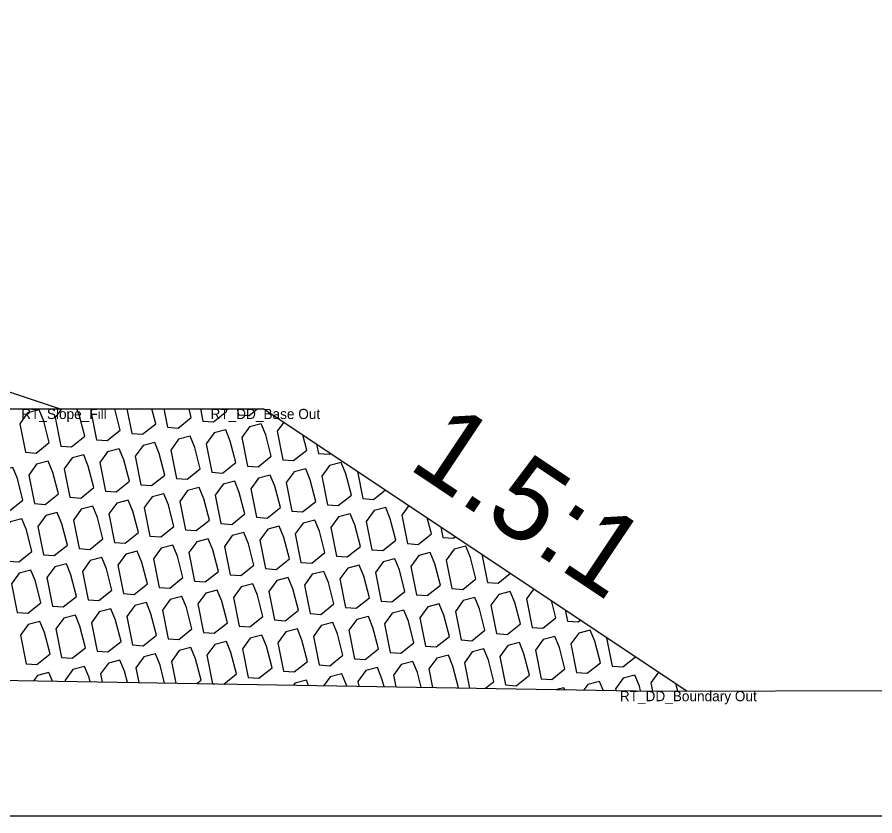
# Model space of a CAD drawing. Extents: x -26 to 203, y -10 to 20020.
# Drawn here: x 131.13 to 139.55, y 17500 to 17507.85 of the extents above; entities that cross this region are included whole.
import ezdxf

# ---------------------------------------------------------------- set-up
doc = ezdxf.new("R2010")
doc.units = 0
for name, color, linetype in [('Default', 7, 'Continuous'), ('Exist Cross Section Cell', 7, 'Continuous'), ('Exist XS Ground Line', 7, 'Continuous'), ('Old_Level_1', 7, 'Continuous'), ('Prop CMT Rip Rap Class II', 7, 'Continuous'), ('Prop CMT Slope Grass', 7, 'Continuous'), ('Prop XS Side Slope Text', 7, 'Continuous')]:
    doc.layers.add(name, color=color, linetype=linetype)

msp = doc.modelspace()

# ---------------------------------------------------------------- linework, layer by layer
at = {"layer": 'Exist Cross Section Cell'}
msp.add_line((100, 17500), (200, 17500), dxfattribs=at)
at = {"layer": 'Exist XS Ground Line'}
for p, q in [((128.2219, 17501.3773), (137.4014, 17501.2258)), ((137.4014, 17501.2258), (140.7143, 17501.2358))]:
    msp.add_line(p, q, dxfattribs=at)
at = {"layer": 'Old_Level_1'}
for p, q in [((132.2076, 17504), (132.2557, 17503.7577)), ((132.5684, 17504), (132.6043, 17503.8192)), ((132.9292, 17504), (132.9529, 17503.8806)), ((133.29, 17504), (133.3015, 17503.9421)), ((134.0691, 17503.6541), (134.0876, 17503.561)), ((134.472, 17503.3855), (134.5251, 17503.1184)), ((135.2908, 17502.8396), (135.3111, 17502.7372)), ((135.6937, 17502.571), (135.7486, 17502.2946)), ((136.5125, 17502.0251), (136.5347, 17501.9135)), ((133.0487, 17501.2988), (133.0701, 17501.2973)), ((137.6179, 17501.2264), (137.5986, 17501.301))]:
    msp.add_line(p, q, dxfattribs=at)
for points in [[(131.2099, 17503.5733), (131.3152, 17503.5657), (131.4447, 17503.6689), (131.3903, 17503.8794), (131.3451, 17503.9891), (131.2314, 17503.9597), (131.1543, 17503.8533)], [(133.3904, 17503.438), (133.4956, 17503.4304), (133.6252, 17503.5336), (133.5707, 17503.7442), (133.5256, 17503.8539), (133.4118, 17503.8245), (133.3348, 17503.718)], [(132.6932, 17503.3151), (132.7985, 17503.3075), (132.928, 17503.4107), (132.8735, 17503.6212), (132.8284, 17503.7309), (132.7146, 17503.7015), (132.6376, 17503.5951)], [(133.0418, 17503.3766), (133.1471, 17503.3689), (133.2766, 17503.4721), (133.2221, 17503.6827), (133.177, 17503.7924), (133.0632, 17503.763), (132.9862, 17503.6566)], [(132.3446, 17503.2536), (132.4499, 17503.246), (132.5794, 17503.3492), (132.525, 17503.5598), (132.4798, 17503.6695), (132.366, 17503.6401), (132.289, 17503.5336)], [(131.996, 17503.1922), (132.1013, 17503.1845), (132.2308, 17503.2877), (132.1764, 17503.4983), (132.1312, 17503.608), (132.0175, 17503.5786), (131.9404, 17503.4722)], [(131.2988, 17503.0692), (131.4041, 17503.0616), (131.5336, 17503.1648), (131.4792, 17503.3754), (131.434, 17503.4851), (131.3203, 17503.4557), (131.2432, 17503.3492)], [(131.6474, 17503.1307), (131.7527, 17503.1231), (131.8822, 17503.2263), (131.8278, 17503.4368), (131.7826, 17503.5465), (131.6689, 17503.5171), (131.5918, 17503.4107)], [(134.1765, 17503.0569), (134.2817, 17503.0493), (134.4113, 17503.1525), (134.3568, 17503.363), (134.3117, 17503.4727), (134.1979, 17503.4433), (134.1208, 17503.3369)], [(130.9502, 17503.0078), (131.0555, 17503.0001), (131.185, 17503.1033), (131.1306, 17503.3139), (131.0854, 17503.4236), (130.9717, 17503.3942), (130.8946, 17503.2878)], [(133.8279, 17502.9954), (133.9331, 17502.9878), (134.0627, 17503.091), (134.0082, 17503.3016), (133.9631, 17503.4113), (133.8493, 17503.3819), (133.7723, 17503.2754)], [(133.4793, 17502.934), (133.5845, 17502.9263), (133.7141, 17503.0295), (133.6596, 17503.2401), (133.6145, 17503.3498), (133.5007, 17503.3204), (133.4237, 17503.214)], [(132.7821, 17502.811), (132.8873, 17502.8034), (133.0169, 17502.9066), (132.9624, 17503.1172), (132.9173, 17503.2269), (132.8035, 17503.1975), (132.7265, 17503.091)], [(133.1307, 17502.8725), (133.2359, 17502.8649), (133.3655, 17502.9681), (133.311, 17503.1786), (133.2659, 17503.2883), (133.1521, 17503.2589), (133.0751, 17503.1525)], [(132.4335, 17502.7496), (132.5387, 17502.7419), (132.6683, 17502.8451), (132.6138, 17503.0557), (132.5687, 17503.1654), (132.4549, 17503.136), (132.3779, 17503.0296)], [(132.0849, 17502.6881), (132.1901, 17502.6805), (132.3197, 17502.7837), (132.2652, 17502.9942), (132.2201, 17503.1039), (132.1063, 17503.0745), (132.0293, 17502.9681)], [(131.3877, 17502.5652), (131.493, 17502.5575), (131.6225, 17502.6607), (131.568, 17502.8713), (131.5229, 17502.981), (131.4091, 17502.9516), (131.3321, 17502.8452)], [(131.7363, 17502.6266), (131.8415, 17502.619), (131.9711, 17502.7222), (131.9166, 17502.9328), (131.8715, 17503.0425), (131.7577, 17503.0131), (131.6807, 17502.9066)], [(134.2653, 17502.5528), (134.3706, 17502.5452), (134.5001, 17502.6484), (134.4457, 17502.859), (134.4006, 17502.9687), (134.2868, 17502.9393), (134.2097, 17502.8328)], [(134.6139, 17502.6143), (134.7192, 17502.6067), (134.8487, 17502.7099), (134.7943, 17502.9204), (134.7491, 17503.0301), (134.6354, 17503.0007), (134.5583, 17502.8943)], [(131.0391, 17502.5037), (131.1444, 17502.4961), (131.2739, 17502.5993), (131.2194, 17502.8098), (131.1743, 17502.9195), (131.0605, 17502.8901), (130.9835, 17502.7837)], [(133.9167, 17502.4914), (134.022, 17502.4837), (134.1515, 17502.5869), (134.0971, 17502.7975), (134.052, 17502.9072), (133.9382, 17502.8778), (133.8611, 17502.7714)], [(133.5681, 17502.4299), (133.6734, 17502.4223), (133.8029, 17502.5255), (133.7485, 17502.736), (133.7034, 17502.8457), (133.5896, 17502.8163), (133.5125, 17502.7099)], [(132.871, 17502.307), (132.9762, 17502.2993), (133.1058, 17502.4025), (133.0513, 17502.6131), (133.0062, 17502.7228), (132.8924, 17502.6934), (132.8153, 17502.587)], [(133.2195, 17502.3684), (133.3248, 17502.3608), (133.4544, 17502.464), (133.3999, 17502.6746), (133.3548, 17502.7843), (133.241, 17502.7549), (133.1639, 17502.6484)], [(132.5224, 17502.2455), (132.6276, 17502.2379), (132.7572, 17502.3411), (132.7027, 17502.5516), (132.6576, 17502.6613), (132.5438, 17502.6319), (132.4667, 17502.5255)], [(135.4, 17502.2332), (135.5053, 17502.2255), (135.6348, 17502.3287), (135.5804, 17502.5393), (135.5352, 17502.649), (135.4215, 17502.6196), (135.3444, 17502.5132)], [(132.1738, 17502.184), (132.279, 17502.1764), (132.4086, 17502.2796), (132.3541, 17502.4902), (132.309, 17502.5999), (132.1952, 17502.5705), (132.1182, 17502.464)], [(135.0514, 17502.1717), (135.1567, 17502.1641), (135.2862, 17502.2673), (135.2318, 17502.4778), (135.1866, 17502.5875), (135.0729, 17502.5581), (134.9958, 17502.4517)], [(131.4766, 17502.0611), (131.5818, 17502.0535), (131.7114, 17502.1567), (131.6569, 17502.3672), (131.6118, 17502.4769), (131.498, 17502.4475), (131.421, 17502.3411)], [(131.8252, 17502.1226), (131.9304, 17502.1149), (132.06, 17502.2181), (132.0055, 17502.4287), (131.9604, 17502.5384), (131.8466, 17502.509), (131.7696, 17502.4026)], [(134.3542, 17502.0488), (134.4595, 17502.0411), (134.589, 17502.1443), (134.5346, 17502.3549), (134.4894, 17502.4646), (134.3757, 17502.4352), (134.2986, 17502.3288)], [(134.7028, 17502.1102), (134.8081, 17502.1026), (134.9376, 17502.2058), (134.8832, 17502.4164), (134.838, 17502.5261), (134.7243, 17502.4967), (134.6472, 17502.3902)], [(131.128, 17501.9996), (131.2332, 17501.992), (131.3628, 17502.0952), (131.3083, 17502.3058), (131.2632, 17502.4155), (131.1494, 17502.3861), (131.0724, 17502.2796)], [(134.0056, 17501.9873), (134.1109, 17501.9797), (134.2404, 17502.0829), (134.186, 17502.2934), (134.1408, 17502.4031), (134.0271, 17502.3737), (133.95, 17502.2673)], [(133.657, 17501.9258), (133.7623, 17501.9182), (133.8918, 17502.0214), (133.8374, 17502.232), (133.7922, 17502.3417), (133.6785, 17502.3123), (133.6014, 17502.2058)], [(132.9598, 17501.8029), (133.0651, 17501.7953), (133.1946, 17501.8985), (133.1402, 17502.109), (133.095, 17502.2187), (132.9813, 17502.1893), (132.9042, 17502.0829)], [(133.3084, 17501.8644), (133.4137, 17501.8567), (133.5432, 17501.9599), (133.4888, 17502.1705), (133.4436, 17502.2802), (133.3299, 17502.2508), (133.2528, 17502.1444)], [(135.8375, 17501.7906), (135.9428, 17501.7829), (136.0723, 17501.8861), (136.0178, 17502.0967), (135.9727, 17502.2064), (135.8589, 17502.177), (135.7819, 17502.0706)], [(132.6112, 17501.7414), (132.7165, 17501.7338), (132.846, 17501.837), (132.7916, 17502.0476), (132.7464, 17502.1573), (132.6327, 17502.1279), (132.5556, 17502.0214)], [(135.4889, 17501.7291), (135.5942, 17501.7215), (135.7237, 17501.8247), (135.6692, 17502.0352), (135.6241, 17502.1449), (135.5103, 17502.1155), (135.4333, 17502.0091)], [(132.2626, 17501.68), (132.3679, 17501.6723), (132.4974, 17501.7755), (132.443, 17501.9861), (132.3979, 17502.0958), (132.2841, 17502.0664), (132.207, 17501.96)], [(135.1403, 17501.6676), (135.2456, 17501.66), (135.3751, 17501.7632), (135.3207, 17501.9738), (135.2755, 17502.0835), (135.1617, 17502.0541), (135.0847, 17501.9476)], [(131.5654, 17501.557), (131.6707, 17501.5494), (131.8002, 17501.6526), (131.7458, 17501.8632), (131.7007, 17501.9729), (131.5869, 17501.9435), (131.5098, 17501.837)], [(131.914, 17501.6185), (132.0193, 17501.6109), (132.1488, 17501.7141), (132.0944, 17501.9246), (132.0493, 17502.0343), (131.9355, 17502.0049), (131.8584, 17501.8985)], [(134.4431, 17501.5447), (134.5484, 17501.5371), (134.6779, 17501.6403), (134.6235, 17501.8508), (134.5783, 17501.9605), (134.4646, 17501.9311), (134.3875, 17501.8247)], [(134.7917, 17501.6062), (134.897, 17501.5985), (135.0265, 17501.7017), (134.9721, 17501.9123), (134.9269, 17502.022), (134.8132, 17501.9926), (134.7361, 17501.8862)], [(131.2169, 17501.4956), (131.3221, 17501.4879), (131.4517, 17501.5911), (131.3972, 17501.8017), (131.3521, 17501.9114), (131.2383, 17501.882), (131.1612, 17501.7756)], [(134.0945, 17501.4832), (134.1998, 17501.4756), (134.3293, 17501.5788), (134.2749, 17501.7894), (134.2297, 17501.8991), (134.116, 17501.8697), (134.0389, 17501.7632)], [(133.7459, 17501.4218), (133.8512, 17501.4141), (133.9807, 17501.5173), (133.9263, 17501.7279), (133.8811, 17501.8376), (133.7674, 17501.8082), (133.6903, 17501.7018)], [(136.6236, 17501.4094), (136.7288, 17501.4018), (136.8584, 17501.505), (136.8039, 17501.7156), (136.7588, 17501.8253), (136.645, 17501.7959), (136.568, 17501.6894)], [(133.3973, 17501.3603), (133.5026, 17501.3527), (133.6321, 17501.4559), (133.5777, 17501.6664), (133.5325, 17501.7761), (133.4188, 17501.7467), (133.3417, 17501.6403)], [(135.9264, 17501.2865), (136.0316, 17501.2789), (136.1612, 17501.3821), (136.1067, 17501.5926), (136.0616, 17501.7023), (135.9478, 17501.6729), (135.8708, 17501.5665)], [(136.275, 17501.348), (136.3802, 17501.3403), (136.5098, 17501.4435), (136.4553, 17501.6541), (136.4102, 17501.7638), (136.2964, 17501.7344), (136.2194, 17501.628)]]:
    msp.add_lwpolyline(points, close=True, dxfattribs=at)
for points in [[(131.5646, 17504), (131.5029, 17503.9148), (131.5585, 17503.6348)], [(131.5585, 17503.6348), (131.6638, 17503.6271), (131.7933, 17503.7303), (131.7389, 17503.9409), (131.7146, 17504)], [(131.8687, 17504), (131.8515, 17503.9762), (131.9071, 17503.6962)], [(131.9071, 17503.6962), (132.0124, 17503.6886), (132.1419, 17503.7918), (132.0881, 17504)], [(132.2557, 17503.7577), (132.361, 17503.7501), (132.4905, 17503.8533), (132.4526, 17504)], [(132.6043, 17503.8192), (132.7096, 17503.8115), (132.8391, 17503.9147), (132.8171, 17504)], [(132.9529, 17503.8806), (133.0582, 17503.873), (133.1877, 17503.9762), (133.1816, 17504)], [(133.3015, 17503.9421), (133.4068, 17503.9345), (133.489, 17504)], [(133.7477, 17503.8684), (133.6834, 17503.7795), (133.739, 17503.4995)], [(133.739, 17503.4995), (133.8442, 17503.4919), (133.9738, 17503.5951), (133.9355, 17503.7432)], [(134.0876, 17503.561), (134.1928, 17503.5533), (134.2053, 17503.5633)], [(134.5251, 17503.1184), (134.6303, 17503.1107), (134.746, 17503.2029)], [(134.9752, 17503.05), (134.9069, 17502.9558), (134.9625, 17502.6758)], [(134.9625, 17502.6758), (135.0678, 17502.6681), (135.1973, 17502.7713), (135.1565, 17502.9291)], [(135.3111, 17502.7372), (135.4164, 17502.7296), (135.4344, 17502.7439)], [(135.7486, 17502.2946), (135.8539, 17502.287), (135.975, 17502.3835)], [(136.2026, 17502.2317), (136.1305, 17502.132), (136.1861, 17501.852)], [(136.1861, 17501.852), (136.2913, 17501.8444), (136.4209, 17501.9476), (136.3776, 17502.1151)], [(136.5347, 17501.9135), (136.6399, 17501.9059), (136.6634, 17501.9245)], [(133.1598, 17501.2958), (133.2835, 17501.3944), (133.2291, 17501.605), (133.1839, 17501.7147), (133.0702, 17501.6852), (132.9931, 17501.5788), (133.0487, 17501.2988)], [(136.9189, 17501.7542), (136.9165, 17501.7509), (136.9722, 17501.4709)], [(132.8938, 17501.3002), (132.9349, 17501.3329), (132.8805, 17501.5435), (132.8353, 17501.6532), (132.7216, 17501.6238), (132.6445, 17501.5174), (132.687, 17501.3036)], [(135.7282, 17501.2534), (135.8126, 17501.3206), (135.7581, 17501.5312), (135.713, 17501.6409), (135.5992, 17501.6114), (135.5222, 17501.505), (135.5716, 17501.256)], [(132.2115, 17501.3114), (132.1833, 17501.4206), (132.1381, 17501.5303), (132.0244, 17501.5008), (131.9473, 17501.3944), (131.963, 17501.3155)], [(132.5775, 17501.3054), (132.5319, 17501.482), (132.4867, 17501.5917), (132.373, 17501.5623), (132.2959, 17501.4559), (132.325, 17501.3096)], [(135.4623, 17501.2578), (135.464, 17501.2591), (135.4095, 17501.4697), (135.3644, 17501.5794), (135.2506, 17501.55), (135.1736, 17501.4436), (135.2096, 17501.262)], [(136.9722, 17501.4709), (137.0774, 17501.4633), (137.204, 17501.5641)], [(131.8454, 17501.3175), (131.8347, 17501.3591), (131.7895, 17501.4688), (131.6758, 17501.4394), (131.5987, 17501.333), (131.601, 17501.3215)], [(134.7322, 17501.2698), (134.7123, 17501.3468), (134.6672, 17501.4565), (134.5534, 17501.427), (134.4764, 17501.3206), (134.4857, 17501.2739)], [(135.0983, 17501.2638), (135.0609, 17501.4082), (135.0158, 17501.5179), (134.902, 17501.4885), (134.825, 17501.3821), (134.8476, 17501.2679)], [(131.4754, 17501.3236), (131.4409, 17501.4073), (131.3272, 17501.3779), (131.2901, 17501.3267)], [(134.3662, 17501.2759), (134.3637, 17501.2853), (134.3186, 17501.395), (134.2048, 17501.3656), (134.1426, 17501.2796)], [(137.253, 17501.2282), (137.2414, 17501.273), (137.1963, 17501.3827), (137.0825, 17501.3532), (137.0054, 17501.2468), (137.0083, 17501.2323)], [(137.4301, 17501.4133), (137.354, 17501.3083), (137.3703, 17501.2263)], [(133.9912, 17501.2821), (133.97, 17501.3335), (133.8562, 17501.3041), (133.8421, 17501.2845)], [(136.8834, 17501.2343), (136.8477, 17501.3212), (136.7339, 17501.2918), (136.6946, 17501.2374)], [(136.507, 17501.2405), (136.4991, 17501.2597), (136.4298, 17501.2418)]]:
    msp.add_lwpolyline(points, dxfattribs=at)
at = {"layer": 'Prop CMT Rip Rap Class II'}
msp.add_lwpolyline([(121.4553, 17504), (133.5503, 17504), (137.71, 17501.2267)], dxfattribs=at)
at = {"layer": 'Prop CMT Slope Grass'}
msp.add_lwpolyline([(120, 17507.8497), (131.5503, 17504)], dxfattribs=at)

# ---------------------------------------------------------------- texts
at = {"layer": 'Default'}
for s, p in [('RT_Slope_Fill', (131.1682, 17503.9)), ('RT_DD_Base Out', (133.0278, 17503.9)), ('RT_DD_Boundary Out', (137.0488, 17501.1267))]:
    msp.add_text(s, height=0.1, dxfattribs=at).set_placement(p)
at = {"layer": 'Prop XS Side Slope Text'}
msp.add_text('1.5:1', height=0.8, rotation=326.30861, dxfattribs=at).set_placement((134.9539, 17503.4248))

doc.saveas('drawing.dxf')
